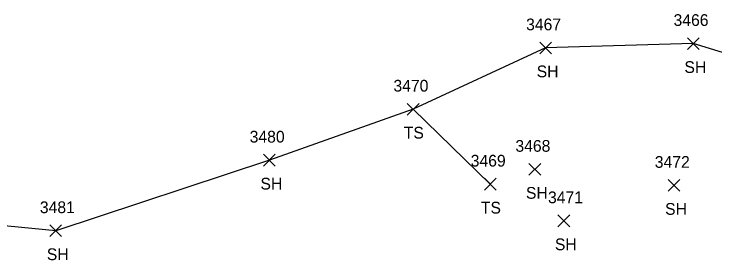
# Model space of a CAD drawing. Extents: x 1599569 to 1610055, y 642560 to 647860.
# Drawn here: x 1602263.8 to 1602383, y 647567.8 to 647610.5 of the extents above; entities that cross this region are included whole.
import ezdxf

# ---------------------------------------------------------------- set-up
doc = ezdxf.new("R2010")
doc.units = 0
for name, color, linetype in [('L_A', 7, 'Continuous'), ('L_I', 7, 'Continuous'), ('L_TIC', 7, 'Continuous'), ('LELB', 7, 'Continuous'), ('LSOGP', 7, 'Continuous')]:
    doc.layers.add(name, color=color, linetype=linetype)

msp = doc.modelspace()

# ---------------------------------------------------------------- linework, layer by layer
at = {"layer": 'L_TIC'}
for points in [[(1602353.22, 647603.73), (1602355.22, 647605.73)], [(1602355.22, 647603.73), (1602353.22, 647605.73)], [(1602378.34, 647604.47), (1602380.34, 647606.47)], [(1602380.34, 647604.47), (1602378.34, 647606.47)], [(1602330.7, 647593.29), (1602332.7, 647595.29)], [(1602332.7, 647593.29), (1602330.7, 647595.29)], [(1602306.25, 647584.61), (1602308.25, 647586.61)], [(1602308.25, 647584.61), (1602306.25, 647586.61)], [(1602351.39, 647583.04), (1602353.39, 647585.04)], [(1602353.39, 647583.04), (1602351.39, 647585.04)], [(1602343.81, 647580.52), (1602345.81, 647582.52)], [(1602345.81, 647580.52), (1602343.81, 647582.52)], [(1602375.05, 647580.31), (1602377.05, 647582.31)], [(1602377.05, 647580.31), (1602375.05, 647582.31)], [(1602356.33, 647574.28), (1602358.33, 647576.28)], [(1602358.33, 647574.28), (1602356.33, 647576.28)], [(1602269.92, 647572.59), (1602271.92, 647574.59)], [(1602271.92, 647572.59), (1602269.92, 647574.59)]]:
    msp.add_lwpolyline(points, dxfattribs=at)
at = {"layer": 'LELB'}
msp.add_lwpolyline([(1602344.81, 647581.52), (1602331.7, 647594.29)], dxfattribs=at)
at = {"layer": 'LSOGP'}
msp.add_lwpolyline([(1602524.01, 647555.72), (1602499.87, 647574.09), (1602487.31, 647575.74), (1602486.79, 647575.93), (1602464.19, 647582.78), (1602452.8, 647587.08), (1602451.03, 647587.41), (1602441.74, 647593.48), (1602410.13, 647595.99), (1602379.34, 647605.47), (1602354.22, 647604.73), (1602331.7, 647594.29), (1602307.25, 647585.61), (1602270.92, 647573.59), (1602244.07, 647576.21)], dxfattribs=at)

# ---------------------------------------------------------------- texts
at = {"layer": 'L_A'}
for s, p in [('SH', (1602377.83, 647600.47)), ('SH', (1602352.71, 647599.73)), ('TS', (1602330.11, 647589.29)), ('SH', (1602305.74, 647580.61)), ('SH', (1602350.88, 647579.04)), ('TS', (1602343.22, 647576.52)), ('SH', (1602374.54, 647576.31)), ('SH', (1602355.81, 647570.28)), ('SH', (1602269.41, 647568.59))]:
    msp.add_text(s, height=2, dxfattribs=at).set_placement(p)
at = {"layer": 'L_I'}
for s, p in [('3466', (1602375.98, 647608.47)), ('3467', (1602350.91, 647607.73)), ('3470', (1602328.35, 647597.29)), ('3480', (1602303.9, 647588.61)), ('3468', (1602349.09, 647587.04)), ('3469', (1602341.49, 647584.52)), ('3472', (1602372.79, 647584.31)), ('3471', (1602354.63, 647578.28)), ('3481', (1602268.23, 647576.59))]:
    msp.add_text(s, height=2, dxfattribs=at).set_placement(p)

doc.saveas('drawing.dxf')
